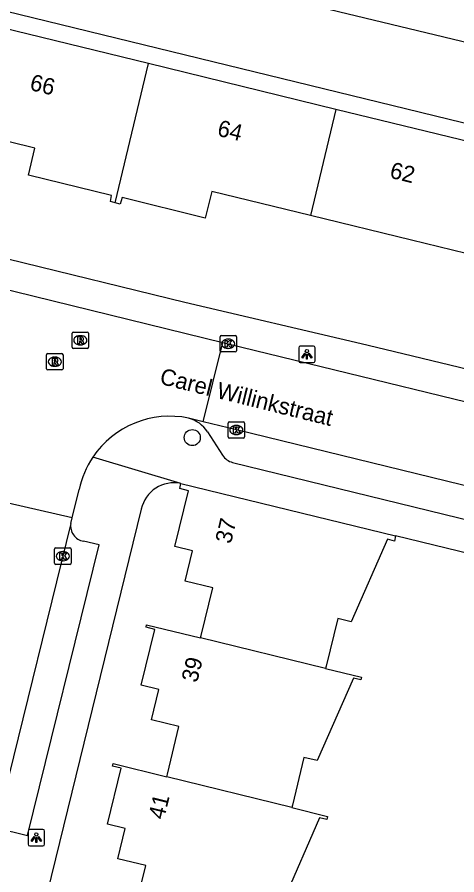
# Model space of a CAD drawing. Extents: x 163268 to 164360, y 381529 to 382285.
# Drawn here: x 163875.1 to 163901.9, y 382192 to 382244.3 of the extents above; entities that cross this region are included whole.
import ezdxf

# ---------------------------------------------------------------- set-up
doc = ezdxf.new("R2010")
doc.units = 0
for name, color, linetype in [('IMGEO_Boom', 7, 'Continuous'), ('IMGEO_Kolk', 7, 'Continuous'), ('IMGEO_Lichtpunt', 7, 'Continuous'), ('IMGEO_Loofbos', 7, 'Continuous'), ('IMGEO_Muur', 7, 'Continuous'), ('IMGEO_Openbare_ruimte_label', 7, 'Continuous'), ('IMGEO_Pand', 7, 'Continuous'), ('IMGEO_Pand_nummerreeks', 7, 'Continuous'), ('IMGEO_Rijbaan_lokaal_open', 7, 'Continuous'), ('IMGEO_Rioolput', 7, 'Continuous'), ('IMGEO_Voetpad_open', 7, 'Continuous')]:
    doc.layers.add(name, color=color, linetype=linetype)

msp = doc.modelspace()

# ---------------------------------------------------------------- linework, layer by layer
at = {"layer": 'IMGEO_Boom'}
msp.add_circle((163885.808, 382218.656), 0.489, dxfattribs=at)
at = {"layer": 'IMGEO_Kolk'}
for p, q in [((163887.496, 382223.945), (163887.496, 382224.797)), ((163887.571, 382224.871), (163888.423, 382224.871)), ((163887.984, 382224.651), (163888.009, 382224.651)), ((163888.497, 382224.797), (163888.497, 382223.945)), ((163888.007, 382224.091), (163887.982, 382224.091)), ((163888.423, 382223.871), (163887.571, 382223.871)), ((163887.991, 382218.693), (163887.991, 382219.545)), ((163888.066, 382219.619), (163888.918, 382219.619)), ((163888.479, 382219.399), (163888.504, 382219.399)), ((163888.992, 382219.545), (163888.992, 382218.693)), ((163888.502, 382218.839), (163888.477, 382218.839)), ((163888.918, 382218.619), (163888.066, 382218.619)), ((163877.42, 382211.012), (163877.42, 382211.864)), ((163877.495, 382211.938), (163878.347, 382211.938)), ((163877.908, 382211.718), (163877.933, 382211.718)), ((163878.421, 382211.864), (163878.421, 382211.012)), ((163877.931, 382211.158), (163877.906, 382211.158)), ((163878.347, 382210.938), (163877.495, 382210.938))]:
    msp.add_line(p, q, dxfattribs=at)
for points in [[(163887.496, 382223.945), (163887.496, 382224.797)], [(163887.571, 382224.871), (163888.423, 382224.871)], [(163887.817, 382224.571), (163887.94, 382224.571), (163887.94, 382224.42), (163888.07, 382224.571), (163888.234, 382224.571), (163888.088, 382224.42), (163888.241, 382224.171), (163888.089, 382224.171), (163888.004, 382224.335), (163887.94, 382224.268), (163887.94, 382224.171), (163887.817, 382224.171), (163887.817, 382224.571)], [(163888.497, 382224.797), (163888.497, 382223.945)], [(163888.423, 382223.871), (163887.571, 382223.871)], [(163887.991, 382218.693), (163887.991, 382219.545)], [(163888.066, 382219.619), (163888.918, 382219.619)], [(163888.312, 382219.319), (163888.435, 382219.319), (163888.435, 382219.168), (163888.565, 382219.319), (163888.729, 382219.319), (163888.583, 382219.168), (163888.736, 382218.919), (163888.584, 382218.919), (163888.499, 382219.083), (163888.435, 382219.016), (163888.435, 382218.919), (163888.312, 382218.919), (163888.312, 382219.319)], [(163888.992, 382219.545), (163888.992, 382218.693)], [(163888.918, 382218.619), (163888.066, 382218.619)], [(163877.42, 382211.012), (163877.42, 382211.864)], [(163877.495, 382211.938), (163878.347, 382211.938)], [(163877.741, 382211.638), (163877.864, 382211.638), (163877.864, 382211.487), (163877.994, 382211.638), (163878.158, 382211.638), (163878.012, 382211.487), (163878.165, 382211.238), (163878.013, 382211.238), (163877.928, 382211.402), (163877.864, 382211.335), (163877.864, 382211.238), (163877.741, 382211.238), (163877.741, 382211.638)], [(163878.421, 382211.864), (163878.421, 382211.012)], [(163878.347, 382210.938), (163877.495, 382210.938)]]:
    msp.add_lwpolyline(points, dxfattribs=at)
for centre, start, end in [((163887.573, 382224.795), 91.552, 178.448), ((163887.573, 382224.795), 91.552, 178.448), ((163888.421, 382224.795), 1.552, 88.448), ((163888.421, 382224.795), 1.552, 88.448), ((163887.573, 382223.947), 181.552, 268.448), ((163887.573, 382223.947), 181.552, 268.448), ((163888.421, 382223.947), 271.552, 358.448), ((163888.421, 382223.947), 271.552, 358.448), ((163888.068, 382219.543), 91.552, 178.448), ((163888.068, 382219.543), 91.552, 178.448), ((163888.916, 382219.543), 1.552, 88.448), ((163888.916, 382219.543), 1.552, 88.448), ((163888.068, 382218.695), 181.552, 268.448), ((163888.068, 382218.695), 181.552, 268.448), ((163888.916, 382218.695), 271.552, 358.448), ((163888.916, 382218.695), 271.552, 358.448), ((163877.497, 382211.862), 91.552, 178.448), ((163877.497, 382211.862), 91.552, 178.448), ((163878.345, 382211.862), 1.552, 88.448), ((163878.345, 382211.862), 1.552, 88.448), ((163877.497, 382211.014), 181.552, 268.448), ((163877.497, 382211.014), 181.552, 268.448), ((163878.345, 382211.014), 271.552, 358.448), ((163878.345, 382211.014), 271.552, 358.448)]:
    msp.add_arc(centre, 0.0765, start, end, dxfattribs=at)
for centre, major_axis, ratio, start_param, end_param in [((163887.983, 382224.371), (-0.387, 0.002), 0.722429, 4.712389, 7.853982), ((163888.008, 382224.371), (-0.39, 0.002), 0.717154, 1.570796, 4.712389), ((163888.478, 382219.119), (-0.387, 0.002), 0.722429, 4.712389, 7.853982), ((163888.503, 382219.119), (-0.39, 0.002), 0.717154, 1.570796, 4.712389), ((163877.907, 382211.438), (-0.387, 0.002), 0.722429, 4.712389, 7.853982), ((163877.932, 382211.438), (-0.39, 0.002), 0.717154, 1.570796, 4.712389)]:
    msp.add_ellipse(centre, major_axis=major_axis, ratio=ratio, start_param=start_param, end_param=end_param, dxfattribs=at)
at = {"layer": 'IMGEO_Lichtpunt'}
for p, q in [((163892.29, 382224.129), (163892.29, 382223.322)), ((163892.29, 382224.129), (163892.29, 382223.322)), ((163893.192, 382224.224), (163892.384, 382224.224)), ((163893.192, 382224.224), (163892.384, 382224.224)), ((163893.286, 382223.322), (163893.286, 382224.129)), ((163893.286, 382223.322), (163893.286, 382224.129)), ((163892.384, 382223.228), (163893.192, 382223.228)), ((163892.384, 382223.228), (163893.192, 382223.228)), ((163876.708, 382194.793), (163875.9, 382194.793)), ((163876.708, 382194.793), (163875.9, 382194.793)), ((163875.806, 382194.698), (163875.806, 382193.891)), ((163875.806, 382194.698), (163875.806, 382193.891)), ((163876.802, 382193.891), (163876.802, 382194.698)), ((163876.802, 382193.891), (163876.802, 382194.698)), ((163875.9, 382193.797), (163876.708, 382193.797)), ((163875.9, 382193.797), (163876.708, 382193.797))]:
    msp.add_line(p, q, dxfattribs=at)
for points in [[(163892.664, 382223.793), (163892.703, 382223.765), (163892.515, 382223.503), (163892.477, 382223.53), (163892.664, 382223.793)], [(163892.766, 382223.745), (163892.813, 382223.745), (163892.813, 382223.423), (163892.766, 382223.423), (163892.766, 382223.745)], [(163892.876, 382223.765), (163892.914, 382223.792), (163893.101, 382223.53), (163893.062, 382223.502), (163892.876, 382223.765)], [(163876.18, 382194.362), (163876.219, 382194.334), (163876.031, 382194.072), (163875.993, 382194.099), (163876.18, 382194.362)], [(163876.282, 382194.314), (163876.329, 382194.314), (163876.329, 382193.992), (163876.282, 382193.992), (163876.282, 382194.314)], [(163876.392, 382194.334), (163876.43, 382194.361), (163876.617, 382194.099), (163876.578, 382194.071), (163876.392, 382194.334)]]:
    msp.add_lwpolyline(points, dxfattribs=at)
for centre in [(163892.789, 382223.927), (163876.305, 382194.496)]:
    msp.add_circle(centre, 0.0994, dxfattribs=at)
for centre, start, end in [((163892.384, 382224.129), 90, 180), ((163892.384, 382224.129), 90, 180), ((163893.192, 382224.129), 0, 90), ((163893.192, 382224.129), 0, 90), ((163892.384, 382223.322), 180, 270), ((163892.384, 382223.322), 180, 270), ((163893.192, 382223.322), 270, 0), ((163893.192, 382223.322), 270, 360), ((163875.9, 382194.698), 90, 180), ((163875.9, 382194.698), 90, 180), ((163876.708, 382194.698), 0, 90), ((163876.708, 382194.698), 0, 90), ((163875.9, 382193.891), 180, 270), ((163875.9, 382193.891), 180, 270), ((163876.708, 382193.891), 270, 0), ((163876.708, 382193.891), 270, 360)]:
    msp.add_arc(centre, 0.0946, start, end, dxfattribs=at)
at = {"layer": 'IMGEO_Loofbos'}
for points in [[(164142.104, 382184.986), (164136.238, 382186.518), (164000, 382219.278), (163872.239, 382250), (163832.907, 382259.458), (163823.874, 382261.74)], [(163819.962, 382253.749), (163820.909, 382257.71), (163830.652, 382255.331), (163852.505, 382250), (164000, 382214.018), (164033.312, 382205.891), (164134.264, 382181.264), (164140.582, 382179.712)]]:
    msp.add_lwpolyline(points, dxfattribs=at)
at = {"layer": 'IMGEO_Muur'}
for points in [[(163885.354, 382226.906), (163896.086, 382224.391)], [(163918.282, 382207.785), (163898.197, 382212.679)]]:
    msp.add_lwpolyline(points, dxfattribs=at)
at = {"layer": 'IMGEO_Pand'}
for points in [[(163883.149, 382241.433), (163871.716, 382244.216)], [(163881.107, 382232.949), (163883.149, 382241.433)], [(163894.56, 382238.644), (163883.149, 382241.433)], [(163894.56, 382238.644), (163893.011, 382232.177)], [(163904.168, 382236.307), (163894.56, 382238.644)], [(163881.107, 382232.949), (163880.824, 382233.025), (163880.894, 382233.39), (163875.822, 382234.637), (163876.222, 382236.278), (163870.185, 382237.752)], [(163893.011, 382232.177), (163886.995, 382233.643), (163886.6, 382232.021), (163881.528, 382233.268), (163881.422, 382232.864), (163881.107, 382232.949)], [(163902.553, 382229.525), (163902.412, 382229.559), (163902.488, 382229.869), (163899.168, 382230.678), (163893.011, 382232.177)], [(163886.309, 382206.459), (163886.347, 382206.614), (163887.052, 382209.509), (163885.371, 382209.918), (163885.82, 382211.764), (163884.751, 382212.024), (163885.579, 382215.424), (163885.044, 382215.554), (163885.119, 382215.864)], [(163885.119, 382215.864), (163898.197, 382212.679)], [(163898.197, 382212.679), (163898.13, 382212.358), (163897.693, 382212.465), (163895.481, 382207.446), (163894.665, 382207.643), (163893.968, 382204.748), (163893.93, 382204.592)], [(163884.253, 382198.009), (163884.291, 382198.164), (163884.996, 382201.059), (163883.315, 382201.468), (163883.764, 382203.314), (163882.695, 382203.574), (163883.523, 382206.974), (163882.988, 382207.104), (163883.026, 382207.263), (163886.309, 382206.459)], [(163893.93, 382204.592), (163886.309, 382206.459)], [(163893.93, 382204.592), (163896.106, 382204.059), (163896.069, 382203.904), (163895.631, 382204.01), (163893.42, 382198.99), (163892.606, 382199.187), (163891.903, 382196.28), (163891.865, 382196.125)], [(163882.227, 382189.552), (163882.265, 382189.707), (163882.97, 382192.602), (163881.269, 382193.016), (163881.718, 382194.862), (163880.649, 382195.122), (163881.477, 382198.522), (163880.942, 382198.652), (163880.982, 382198.819), (163884.253, 382198.009)], [(163891.865, 382196.125), (163884.253, 382198.009)], [(163891.865, 382196.125), (163894.049, 382195.584), (163894.004, 382195.4), (163893.567, 382195.507), (163891.375, 382190.518), (163890.559, 382190.717), (163889.852, 382187.822), (163889.814, 382187.667)]]:
    msp.add_lwpolyline(points, dxfattribs=at)
at = {"layer": 'IMGEO_Rijbaan_lokaal_open'}
for points in [[(163870.358, 382228.687), (163887.667, 382224.454)], [(163886.466, 382219.622), (163887.667, 382224.454)], [(163887.667, 382224.454), (163887.996, 382224.37), (163909.822, 382219.048), (163930.627, 382214.004), (163932.888, 382213.459)], [(163886.466, 382219.622), (163885.586, 382219.84)], [(163931.692, 382208.593), (163928.543, 382209.364), (163907.684, 382214.44), (163888.493, 382219.12), (163886.466, 382219.622)], [(163878.49, 382213.763), (163878.917, 382215.504)], [(163878.49, 382213.763), (163873.597, 382214.888)], [(163878.406, 382213.423), (163878.49, 382213.763)], [(163878.406, 382213.423), (163874.335, 382196.824), (163873.864, 382194.892)]]:
    msp.add_lwpolyline(points, dxfattribs=at)
for centre, radius, start, end in [((163884.436, 382214.312), 5.647, 78.2455, 146.1501), ((163884.435, 382214.314), 5.645, 146.1676, 167.8324)]:
    msp.add_arc(centre, radius, start, end, dxfattribs=at)
at = {"layer": 'IMGEO_Rioolput'}
for p, q in [((163878.56, 382225.082), (163879.412, 382225.082)), ((163878.485, 382224.156), (163878.485, 382225.008)), ((163878.973, 382224.862), (163878.998, 382224.862)), ((163879.486, 382225.008), (163879.486, 382224.156)), ((163879.412, 382224.082), (163878.56, 382224.082)), ((163878.996, 382224.302), (163878.971, 382224.302)), ((163876.931, 382222.85), (163876.931, 382223.702)), ((163877.006, 382223.776), (163877.858, 382223.776)), ((163877.419, 382223.556), (163877.444, 382223.556)), ((163877.932, 382223.702), (163877.932, 382222.85)), ((163877.442, 382222.996), (163877.417, 382222.996)), ((163877.858, 382222.776), (163877.006, 382222.776))]:
    msp.add_line(p, q, dxfattribs=at)
for points in [[(163878.56, 382225.082), (163879.412, 382225.082)], [(163878.485, 382224.156), (163878.485, 382225.008)], [(163879.074, 382224.78), (163878.822, 382224.782), (163878.822, 382224.382)], [(163878.822, 382224.382), (163878.946, 382224.382), (163878.946, 382224.544), (163878.957, 382224.544)], [(163879, 382224.701), (163878.946, 382224.701), (163878.946, 382224.62)], [(163878.946, 382224.62), (163878.998, 382224.62)], [(163879.486, 382225.008), (163879.486, 382224.156)], [(163879.412, 382224.082), (163878.56, 382224.082)], [(163879.004, 382224.515), (163879.075, 382224.382), (163879.215, 382224.382), (163879.15, 382224.508)], [(163876.931, 382222.85), (163876.931, 382223.702)], [(163877.006, 382223.776), (163877.858, 382223.776)], [(163877.932, 382223.702), (163877.932, 382222.85)], [(163877.52, 382223.474), (163877.268, 382223.476), (163877.268, 382223.076)], [(163877.268, 382223.076), (163877.392, 382223.076), (163877.392, 382223.238), (163877.403, 382223.238)], [(163877.446, 382223.395), (163877.392, 382223.395), (163877.392, 382223.314)], [(163877.392, 382223.314), (163877.444, 382223.314)], [(163877.45, 382223.209), (163877.521, 382223.076), (163877.661, 382223.076), (163877.596, 382223.202)], [(163877.858, 382222.776), (163877.006, 382222.776)]]:
    msp.add_lwpolyline(points, dxfattribs=at)
for centre, radius, start, end in [((163878.562, 382225.006), 0.0765, 91.552, 178.448), ((163878.562, 382225.006), 0.0765, 91.552, 178.448), ((163879.41, 382225.006), 0.0765, 1.552, 88.448), ((163879.41, 382225.006), 0.0765, 1.552, 88.448), ((163878.956, 382224.491), 0.0533, 26.0293, 88.6989), ((163878.982, 382224.809), 0.19, 274.7715, 282.9687), ((163879.006, 382224.605), 0.0964, 77.0061, 93.1865), ((163879.02, 382224.662), 0.0378, 276.6634, 79.6772), ((163879.073, 382224.67), 0.109, 350.3612, 89.416), ((163879.071, 382224.67), 0.112, 277.5842, 350.9817), ((163879.055, 382224.455), 0.108, 29.5134, 73.7905), ((163878.562, 382224.158), 0.0765, 181.552, 268.448), ((163878.562, 382224.158), 0.0765, 181.552, 268.448), ((163879.41, 382224.158), 0.0765, 271.552, 358.448), ((163879.41, 382224.158), 0.0765, 271.552, 358.448), ((163877.008, 382223.7), 0.0765, 91.552, 178.448), ((163877.008, 382223.7), 0.0765, 91.552, 178.448), ((163877.856, 382223.7), 0.0765, 1.552, 88.448), ((163877.856, 382223.7), 0.0765, 1.552, 88.448), ((163877.402, 382223.185), 0.0533, 26.0293, 88.6989), ((163877.428, 382223.503), 0.19, 274.7715, 282.9687), ((163877.452, 382223.299), 0.0964, 77.0061, 93.1865), ((163877.466, 382223.356), 0.0378, 276.6634, 79.6772), ((163877.519, 382223.364), 0.109, 350.3612, 89.416), ((163877.517, 382223.364), 0.112, 277.5842, 350.9817), ((163877.501, 382223.149), 0.108, 29.5134, 73.7905), ((163877.008, 382222.852), 0.0765, 181.552, 268.448), ((163877.008, 382222.852), 0.0765, 181.552, 268.448), ((163877.856, 382222.852), 0.0765, 271.552, 358.448), ((163877.856, 382222.852), 0.0765, 271.552, 358.448)]:
    msp.add_arc(centre, radius, start, end, dxfattribs=at)
for centre, major_axis, ratio, start_param, end_param in [((163878.972, 382224.582), (-0.387, 0.002), 0.722429, 4.712389, 7.853982), ((163878.997, 382224.582), (-0.39, 0.002), 0.717154, 1.570796, 4.712389), ((163877.418, 382223.276), (-0.387, 0.002), 0.722429, 4.712389, 7.853982), ((163877.443, 382223.276), (-0.39, 0.002), 0.717154, 1.570796, 4.712389)]:
    msp.add_ellipse(centre, major_axis=major_axis, ratio=ratio, start_param=start_param, end_param=end_param, dxfattribs=at)
at = {"layer": 'IMGEO_Voetpad_open'}
for points in [[(163818.443, 382243.223), (163823.969, 382241.919), (163834.769, 382239.371), (163836.229, 382239.026), (163843.063, 382237.346), (163844.521, 382236.992), (163854.108, 382234.667), (163855.566, 382234.313), (163862.387, 382232.631), (163863.841, 382232.262), (163874.578, 382229.533), (163885.354, 382226.906), (163896.086, 382224.391), (163897.546, 382224.049), (163904.364, 382222.388), (163905.821, 382222.033), (163915.471, 382219.682), (163916.928, 382219.327), (163923.701, 382217.677), (163925.155, 382217.309), (163933.327, 382215.242)], [(163886.734, 382219), (163887.648, 382217.581)], [(163885.119, 382215.864), (163879.746, 382217.457)], [(163888.263, 382217.139), (163906.701, 382212.643), (163929.09, 382207.179)], [(163882.698, 382214.3), (163876.968, 382190.935), (163875.054, 382191.408), (163873.595, 382185.486)], [(163918.282, 382207.785), (163898.197, 382212.679)], [(163873.864, 382194.892), (163875.763, 382194.437), (163880.134, 382212.123), (163879.179, 382212.352)]]:
    msp.add_lwpolyline(points, dxfattribs=at)
for centre, radius, start, end in [((163885.051, 382217.905), 2.008, 33.0584, 74.5552), ((163888.589, 382218.242), 1.15, 215.0768, 253.5136), ((163884.698, 382213.859), 2.048, 78.1464, 167.5797), ((163879.326, 382213.272), 0.932, 170.7022, 260.938)]:
    msp.add_arc(centre, radius, start, end, dxfattribs=at)

# ---------------------------------------------------------------- texts
at = {"layer": 'IMGEO_Openbare_ruimte_label'}
msp.add_text('Carel Willinkstraat', height=1, rotation=346.1166, dxfattribs=at).set_placement((163883.767, 382221.939))
at = {"layer": 'IMGEO_Pand_nummerreeks'}
for s, rotation, p in [('66', 346.2944, (163875.853, 382239.837)), ('64', 346.295, (163887.275, 382237.051)), ('62', 346.294, (163897.781, 382234.489)), ('37', 76.3122, (163888.157, 382212.145)), ('39', 76.3122, (163886.101, 382203.695)), ('41', 76.3122, (163884.082, 382195.353))]:
    msp.add_text(s, height=1, rotation=rotation, dxfattribs=at).set_placement(p)

doc.saveas('drawing.dxf')
